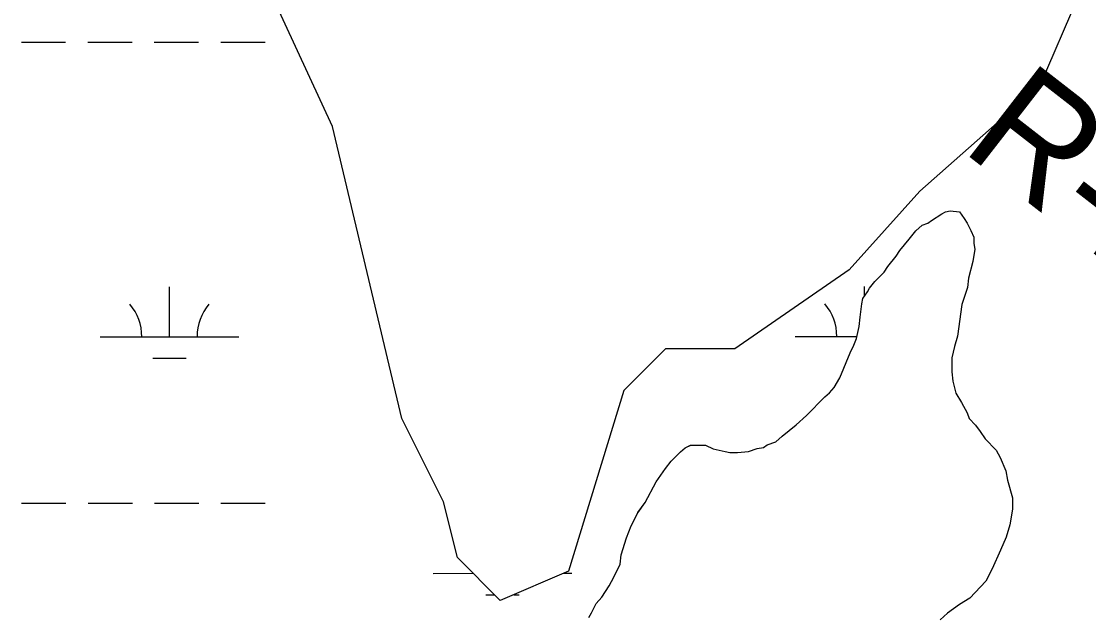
# Model space of a CAD drawing. Extents: x 3279314 to 3317160, y 734079 to 759431.
# Drawn here: x 3305413 to 3306184, y 742635 to 743066 of the extents above; entities that cross this region are included whole.
import ezdxf

# ---------------------------------------------------------------- set-up
doc = ezdxf.new("R2010")
doc.units = 0
for name, color, linetype in [('V-RIVR-RANG-IDEN', 7, 'Continuous'), ('V-SITE-VEGE', 7, 'Continuous'), ('V-TOPO-SHOR', 7, 'Continuous'), ('V-WETL-SWMP', 7, 'Continuous')]:
    doc.layers.add(name, color=color, linetype=linetype)

msp = doc.modelspace()

# ---------------------------------------------------------------- linework, layer by layer
at = {"layer": 'V-SITE-VEGE'}
msp.add_lwpolyline([(3305822.62, 742635.25), (3305824.63, 742638.63), (3305827.97, 742645.39), (3305832, 742650.14), (3305837.36, 742658.26), (3305840.71, 742664.35), (3305845.38, 742673.82), (3305846.02, 742680.58), (3305850.02, 742692.74), (3305853.35, 742701.53), (3305858.03, 742711), (3305863.39, 742718.45), (3305871.42, 742733.34), (3305878.12, 742742.82), (3305882.15, 742748.24), (3305888.86, 742755.02), (3305892.22, 742757.74), (3305896.26, 742759.78), (3305907.06, 742759.83), (3305912.47, 742757.16), (3305921.26, 742755.18), (3305924.63, 742754.52), (3305930.03, 742754.54), (3305938.13, 742755.26), (3305944.19, 742757.31), (3305948.91, 742758.01), (3305951.6, 742760.05), (3305957.67, 742762.1), (3305962.37, 742766.17), (3305972.46, 742774.32), (3305979.85, 742781.1), (3305993.28, 742794.66), (3305996.64, 742797.38), (3306000, 742801.45), (3306004.02, 742808.21), (3306011.35, 742826.47), (3306014.03, 742831.88), (3306016.03, 742836.62), (3306018.01, 742845.4), (3306018.65, 742852.15), (3306019.96, 742861.61), (3306020.61, 742865.66), (3306023.97, 742870.4), (3306025.3, 742873.11), (3306029.33, 742877.85), (3306036.04, 742884.63), (3306038.72, 742888.69), (3306044.76, 742896.15), (3306047.44, 742900.21), (3306054.15, 742908.34), (3306058.85, 742914.44), (3306063.55, 742918.51), (3306067.59, 742919.88), (3306070.28, 742921.92), (3306077.69, 742926.68), (3306080.38, 742928.04), (3306083.75, 742928.73), (3306090.5, 742928.09), (3306093.9, 742923.38), (3306095.94, 742920.01), (3306098.67, 742914.63), (3306100.71, 742909.91), (3306100.73, 742905.19), (3306101.43, 742901.14), (3306100.12, 742892.36), (3306096.81, 742880.2), (3306096.16, 742873.45), (3306092.17, 742861.28), (3306088.91, 742838.32), (3306086.92, 742830.88), (3306084.93, 742822.78), (3306084.98, 742812.65), (3306085.69, 742805.91), (3306087.76, 742797.14), (3306091.83, 742790.41), (3306095.92, 742783.01), (3306097.29, 742778.96), (3306102.04, 742774.26), (3306105.44, 742769.56), (3306108.83, 742764.18), (3306116.97, 742756.11), (3306119.7, 742750.73), (3306123.79, 742741.3), (3306125.17, 742734.56), (3306128.61, 742721.75), (3306128.65, 742713.65), (3306126.68, 742702.17), (3306124.02, 742693.38), (3306120.02, 742683.92), (3306114.01, 742670.39), (3306109.33, 742661.59), (3306097.91, 742649.39), (3306090.51, 742644.63), (3306081.77, 742638.51), (3306076.39, 742633.76)], dxfattribs=at)
at = {"layer": 'V-TOPO-SHOR'}
for p, q in [((3306077.69, 742926.68), (3306080.38, 742928.04)), ((3306077.69, 742926.68), (3306080.38, 742928.04)), ((3306080.38, 742928.04), (3306083.75, 742928.73)), ((3306080.38, 742928.04), (3306083.75, 742928.73)), ((3306083.75, 742928.73), (3306090.5, 742928.09)), ((3306083.75, 742928.73), (3306090.5, 742928.09)), ((3306090.5, 742928.09), (3306093.9, 742923.38)), ((3306090.5, 742928.09), (3306093.9, 742923.38)), ((3306063.55, 742918.51), (3306067.6, 742919.88)), ((3306063.55, 742918.51), (3306067.6, 742919.88)), ((3306067.6, 742919.88), (3306070.29, 742921.92)), ((3306067.6, 742919.88), (3306070.29, 742921.92)), ((3306070.29, 742921.92), (3306077.69, 742926.68)), ((3306070.29, 742921.92), (3306077.69, 742926.68)), ((3306093.9, 742923.38), (3306095.94, 742920.01)), ((3306093.9, 742923.38), (3306095.94, 742920.01)), ((3306095.94, 742920.01), (3306098.67, 742914.63)), ((3306095.94, 742920.01), (3306098.67, 742914.63)), ((3306054.15, 742908.34), (3306058.85, 742914.44)), ((3306054.15, 742908.34), (3306058.85, 742914.44)), ((3306058.85, 742914.44), (3306063.55, 742918.51)), ((3306058.85, 742914.44), (3306063.55, 742918.51)), ((3306098.67, 742914.63), (3306100.71, 742909.91)), ((3306098.67, 742914.63), (3306100.71, 742909.91)), ((3306047.44, 742900.21), (3306054.15, 742908.34)), ((3306047.44, 742900.21), (3306054.15, 742908.34)), ((3306100.71, 742909.91), (3306100.74, 742905.19)), ((3306100.71, 742909.91), (3306100.74, 742905.19)), ((3306100.74, 742905.19), (3306101.43, 742901.14)), ((3306100.74, 742905.19), (3306101.43, 742901.14)), ((3306044.76, 742896.15), (3306047.44, 742900.21)), ((3306044.76, 742896.15), (3306047.44, 742900.21)), ((3306101.43, 742901.14), (3306100.12, 742892.36)), ((3306101.43, 742901.14), (3306100.12, 742892.36)), ((3306038.73, 742888.7), (3306044.76, 742896.15)), ((3306038.73, 742888.7), (3306044.76, 742896.15)), ((3306100.12, 742892.36), (3306096.81, 742880.2)), ((3306100.12, 742892.36), (3306096.81, 742880.2)), ((3306029.33, 742877.85), (3306036.05, 742884.63)), ((3306029.33, 742877.85), (3306036.05, 742884.63)), ((3306036.05, 742884.63), (3306038.73, 742888.7)), ((3306036.05, 742884.63), (3306038.73, 742888.7)), ((3306025.3, 742873.11), (3306029.33, 742877.85)), ((3306025.3, 742873.11), (3306029.33, 742877.85)), ((3306096.17, 742873.45), (3306092.17, 742861.28)), ((3306096.17, 742873.45), (3306092.17, 742861.28)), ((3306096.81, 742880.2), (3306096.17, 742873.45)), ((3306096.81, 742880.2), (3306096.17, 742873.45)), ((3306020.61, 742865.66), (3306023.97, 742870.4)), ((3306020.61, 742865.66), (3306023.97, 742870.4)), ((3306023.97, 742870.4), (3306025.3, 742873.11)), ((3306023.97, 742870.4), (3306025.3, 742873.11)), ((3306018.65, 742852.15), (3306019.96, 742861.61)), ((3306018.65, 742852.15), (3306019.96, 742861.61)), ((3306019.96, 742861.61), (3306020.61, 742865.66)), ((3306019.96, 742861.61), (3306020.61, 742865.66)), ((3306092.17, 742861.28), (3306088.91, 742838.32)), ((3306092.17, 742861.28), (3306088.91, 742838.32)), ((3306018.01, 742845.4), (3306018.65, 742852.15)), ((3306018.01, 742845.4), (3306018.65, 742852.15)), ((3306016.03, 742836.62), (3306018.01, 742845.4)), ((3306016.03, 742836.62), (3306018.01, 742845.4)), ((3306014.03, 742831.89), (3306016.03, 742836.62)), ((3306014.03, 742831.89), (3306016.03, 742836.62)), ((3306088.91, 742838.32), (3306086.92, 742830.89)), ((3306088.91, 742838.32), (3306086.92, 742830.89)), ((3306011.35, 742826.47), (3306014.03, 742831.89)), ((3306011.35, 742826.47), (3306014.03, 742831.89)), ((3306086.92, 742830.89), (3306084.93, 742822.78)), ((3306086.92, 742830.89), (3306084.93, 742822.78)), ((3306004.02, 742808.22), (3306011.35, 742826.47)), ((3306004.02, 742808.22), (3306011.35, 742826.47)), ((3306084.93, 742822.78), (3306084.98, 742812.65)), ((3306084.93, 742822.78), (3306084.98, 742812.65)), ((3306084.98, 742812.65), (3306085.69, 742805.91)), ((3306084.98, 742812.65), (3306085.69, 742805.91)), ((3306000, 742801.45), (3306004.02, 742808.22)), ((3306000, 742801.45), (3306004.02, 742808.22)), ((3306085.69, 742805.91), (3306087.76, 742797.14)), ((3306085.69, 742805.91), (3306087.76, 742797.14)), ((3305993.28, 742794.67), (3305996.64, 742797.38)), ((3305993.28, 742794.67), (3305996.64, 742797.38)), ((3305996.64, 742797.38), (3306000, 742801.45)), ((3305996.64, 742797.38), (3306000, 742801.45)), ((3306087.76, 742797.14), (3306091.84, 742790.42)), ((3306087.76, 742797.14), (3306091.84, 742790.42)), ((3305979.85, 742781.1), (3305993.28, 742794.67)), ((3305979.85, 742781.1), (3305993.28, 742794.67)), ((3306091.84, 742790.42), (3306095.92, 742783.01)), ((3306091.84, 742790.42), (3306095.92, 742783.01)), ((3305972.46, 742774.32), (3305979.85, 742781.1)), ((3305972.46, 742774.32), (3305979.85, 742781.1)), ((3306095.92, 742783.01), (3306097.29, 742778.97)), ((3306095.92, 742783.01), (3306097.29, 742778.97)), ((3305962.37, 742766.17), (3305972.46, 742774.32)), ((3305962.37, 742766.17), (3305972.46, 742774.32)), ((3306097.29, 742778.97), (3306102.04, 742774.27)), ((3306097.29, 742778.97), (3306102.04, 742774.27)), ((3306102.04, 742774.27), (3306105.44, 742769.56)), ((3306102.04, 742774.27), (3306105.44, 742769.56)), ((3305957.67, 742762.1), (3305962.37, 742766.17)), ((3305957.67, 742762.1), (3305962.37, 742766.17)), ((3306105.44, 742769.56), (3306108.84, 742764.18)), ((3306105.44, 742769.56), (3306108.84, 742764.18)), ((3305892.23, 742757.74), (3305896.27, 742759.78)), ((3305892.23, 742757.74), (3305896.27, 742759.78)), ((3305896.27, 742759.78), (3305907.06, 742759.83)), ((3305896.27, 742759.78), (3305907.06, 742759.83)), ((3305907.06, 742759.83), (3305912.48, 742757.16)), ((3305907.06, 742759.83), (3305912.48, 742757.16)), ((3305944.2, 742757.31), (3305948.92, 742758.01)), ((3305944.2, 742757.31), (3305948.92, 742758.01)), ((3305948.92, 742758.01), (3305951.61, 742760.05)), ((3305948.92, 742758.01), (3305951.61, 742760.05)), ((3305951.61, 742760.05), (3305957.67, 742762.1)), ((3305951.61, 742760.05), (3305957.67, 742762.1)), ((3306108.84, 742764.18), (3306116.97, 742756.12)), ((3306108.84, 742764.18), (3306116.97, 742756.12)), ((3305882.15, 742748.24), (3305888.87, 742755.02)), ((3305882.15, 742748.24), (3305888.87, 742755.02)), ((3305888.87, 742755.02), (3305892.23, 742757.74)), ((3305888.87, 742755.02), (3305892.23, 742757.74)), ((3305912.48, 742757.16), (3305921.26, 742755.18)), ((3305912.48, 742757.16), (3305921.26, 742755.18)), ((3305921.26, 742755.18), (3305924.64, 742754.52)), ((3305921.26, 742755.18), (3305924.64, 742754.52)), ((3305924.64, 742754.52), (3305930.04, 742754.54)), ((3305924.64, 742754.52), (3305930.04, 742754.54)), ((3305930.04, 742754.54), (3305938.13, 742755.26)), ((3305930.04, 742754.54), (3305938.13, 742755.26)), ((3305938.13, 742755.26), (3305944.2, 742757.31)), ((3305938.13, 742755.26), (3305944.2, 742757.31)), ((3306116.97, 742756.12), (3306119.7, 742750.73)), ((3306116.97, 742756.12), (3306119.7, 742750.73)), ((3306119.7, 742750.73), (3306123.79, 742741.3)), ((3306119.7, 742750.73), (3306123.79, 742741.3)), ((3305871.42, 742733.34), (3305878.13, 742742.82)), ((3305871.42, 742733.34), (3305878.13, 742742.82)), ((3305878.13, 742742.82), (3305882.15, 742748.24)), ((3305878.13, 742742.82), (3305882.15, 742748.24)), ((3306123.79, 742741.3), (3306125.18, 742734.56)), ((3306123.79, 742741.3), (3306125.18, 742734.56)), ((3305863.39, 742718.46), (3305871.42, 742733.34)), ((3305863.39, 742718.46), (3305871.42, 742733.34)), ((3306125.18, 742734.56), (3306128.61, 742721.75)), ((3306125.18, 742734.56), (3306128.61, 742721.75)), ((3306128.61, 742721.75), (3306128.65, 742713.65)), ((3306128.61, 742721.75), (3306128.65, 742713.65)), ((3305858.03, 742711.01), (3305863.39, 742718.46)), ((3305858.03, 742711.01), (3305863.39, 742718.46)), ((3306128.65, 742713.65), (3306126.68, 742702.17)), ((3306128.65, 742713.65), (3306126.68, 742702.17)), ((3305853.35, 742701.54), (3305858.03, 742711.01)), ((3305853.35, 742701.54), (3305858.03, 742711.01)), ((3305850.02, 742692.75), (3305853.35, 742701.54)), ((3305850.02, 742692.75), (3305853.35, 742701.54)), ((3306126.68, 742702.17), (3306124.02, 742693.38)), ((3306126.68, 742702.17), (3306124.02, 742693.38)), ((3305846.03, 742680.58), (3305850.02, 742692.75)), ((3305846.03, 742680.58), (3305850.02, 742692.75)), ((3306124.02, 742693.38), (3306120.02, 742683.92)), ((3306124.02, 742693.38), (3306120.02, 742683.92)), ((3306120.02, 742683.92), (3306114.01, 742670.39)), ((3306120.02, 742683.92), (3306114.01, 742670.39)), ((3305840.71, 742664.36), (3305845.39, 742673.83)), ((3305840.71, 742664.36), (3305845.39, 742673.83)), ((3305845.39, 742673.83), (3305846.03, 742680.58)), ((3305845.39, 742673.83), (3305846.03, 742680.58)), ((3306114.01, 742670.39), (3306109.33, 742661.59)), ((3306114.01, 742670.39), (3306109.33, 742661.59)), ((3305832, 742650.14), (3305837.36, 742658.26)), ((3305832, 742650.14), (3305837.36, 742658.26)), ((3305837.36, 742658.26), (3305840.71, 742664.36)), ((3305837.36, 742658.26), (3305840.71, 742664.36)), ((3306109.33, 742661.59), (3306097.91, 742649.39)), ((3306109.33, 742661.59), (3306097.91, 742649.39)), ((3305827.98, 742645.4), (3305832, 742650.14)), ((3305827.98, 742645.4), (3305832, 742650.14)), ((3305824.63, 742638.63), (3305827.98, 742645.4)), ((3305824.63, 742638.63), (3305827.98, 742645.4)), ((3306090.51, 742644.63), (3306081.77, 742638.51)), ((3306090.51, 742644.63), (3306081.77, 742638.51)), ((3306097.91, 742649.39), (3306090.51, 742644.63)), ((3306097.91, 742649.39), (3306090.51, 742644.63)), ((3305822.62, 742635.25), (3305824.63, 742638.63)), ((3305822.62, 742635.25), (3305824.63, 742638.63)), ((3306081.77, 742638.51), (3306076.39, 742633.76)), ((3306081.77, 742638.51), (3306076.39, 742633.76))]:
    msp.add_line(p, q, dxfattribs=at)
at = {"layer": 'V-WETL-SWMP'}
for p, q in [((3305637.63, 742989.61), (3305577.5, 743119.98)), ((3305637.63, 742989.61), (3305577.5, 743119.98)), ((3306178.74, 743089.9), (3306148.68, 743019.7)), ((3306178.74, 743089.9), (3306148.68, 743019.7)), ((3305412.9, 743050.49), (3305444.9, 743050.51)), ((3305460.9, 743050.51), (3305492.9, 743050.53)), ((3305508.9, 743050.54), (3305540.9, 743050.55)), ((3305556.9, 743050.56), (3305588.9, 743050.58)), ((3306148.68, 743019.7), (3306061.67, 742942.96)), ((3306148.68, 743019.7), (3306061.67, 742942.96)), ((3305687.73, 742779.01), (3305637.63, 742989.61)), ((3305687.73, 742779.01), (3305637.63, 742989.61)), ((3306061.67, 742942.96), (3306010.84, 742886.23)), ((3306061.67, 742942.96), (3306010.84, 742886.23)), ((3306077.69, 742926.68), (3306080.38, 742928.04)), ((3306077.69, 742926.68), (3306080.38, 742928.04)), ((3306080.38, 742928.04), (3306083.75, 742928.73)), ((3306080.38, 742928.04), (3306083.75, 742928.73)), ((3306083.75, 742928.73), (3306090.5, 742928.09)), ((3306083.75, 742928.73), (3306090.5, 742928.09)), ((3306090.5, 742928.09), (3306093.9, 742923.38)), ((3306090.5, 742928.09), (3306093.9, 742923.38)), ((3306063.55, 742918.51), (3306067.6, 742919.88)), ((3306063.55, 742918.51), (3306067.6, 742919.88)), ((3306067.6, 742919.88), (3306070.29, 742921.92)), ((3306067.6, 742919.88), (3306070.29, 742921.92)), ((3306070.29, 742921.92), (3306077.69, 742926.68)), ((3306070.29, 742921.92), (3306077.69, 742926.68)), ((3306093.9, 742923.38), (3306095.94, 742920.01)), ((3306093.9, 742923.38), (3306095.94, 742920.01)), ((3306095.94, 742920.01), (3306098.67, 742914.63)), ((3306095.94, 742920.01), (3306098.67, 742914.63)), ((3306054.15, 742908.34), (3306058.85, 742914.44)), ((3306054.15, 742908.34), (3306058.85, 742914.44)), ((3306058.85, 742914.44), (3306063.55, 742918.51)), ((3306058.85, 742914.44), (3306063.55, 742918.51)), ((3306098.67, 742914.63), (3306100.71, 742909.91)), ((3306098.67, 742914.63), (3306100.71, 742909.91)), ((3306047.44, 742900.21), (3306054.15, 742908.34)), ((3306047.44, 742900.21), (3306054.15, 742908.34)), ((3306100.71, 742909.91), (3306100.74, 742905.19)), ((3306100.71, 742909.91), (3306100.74, 742905.19)), ((3306100.74, 742905.19), (3306101.43, 742901.14)), ((3306100.74, 742905.19), (3306101.43, 742901.14)), ((3306044.76, 742896.15), (3306047.44, 742900.21)), ((3306044.76, 742896.15), (3306047.44, 742900.21)), ((3306101.43, 742901.14), (3306100.12, 742892.36)), ((3306101.43, 742901.14), (3306100.12, 742892.36)), ((3306038.73, 742888.7), (3306044.76, 742896.15)), ((3306038.73, 742888.7), (3306044.76, 742896.15)), ((3306100.12, 742892.36), (3306096.81, 742880.2)), ((3306100.12, 742892.36), (3306096.81, 742880.2)), ((3306010.84, 742886.23), (3305928.22, 742829.15)), ((3306010.84, 742886.23), (3305928.22, 742829.15)), ((3306029.33, 742877.85), (3306036.05, 742884.63)), ((3306029.33, 742877.85), (3306036.05, 742884.63)), ((3306036.05, 742884.63), (3306038.73, 742888.7)), ((3306036.05, 742884.63), (3306038.73, 742888.7)), ((3305519.85, 742837.94), (3305519.84, 742873.94)), ((3306021.75, 742867.26), (3306021.74, 742874.2)), ((3306025.3, 742873.11), (3306029.33, 742877.85)), ((3306025.3, 742873.11), (3306029.33, 742877.85)), ((3306096.17, 742873.45), (3306092.17, 742861.28)), ((3306096.17, 742873.45), (3306092.17, 742861.28)), ((3306096.81, 742880.2), (3306096.17, 742873.45)), ((3306096.81, 742880.2), (3306096.17, 742873.45)), ((3306020.61, 742865.66), (3306023.97, 742870.4)), ((3306020.61, 742865.66), (3306023.97, 742870.4)), ((3306023.97, 742870.4), (3306025.3, 742873.11)), ((3306023.97, 742870.4), (3306025.3, 742873.11)), ((3306018.65, 742852.15), (3306019.96, 742861.61)), ((3306018.65, 742852.15), (3306019.96, 742861.61)), ((3306019.96, 742861.61), (3306020.61, 742865.66)), ((3306019.96, 742861.61), (3306020.61, 742865.66)), ((3306092.17, 742861.28), (3306088.91, 742838.32)), ((3306092.17, 742861.28), (3306088.91, 742838.32)), ((3306018.01, 742845.4), (3306018.65, 742852.15)), ((3306018.01, 742845.4), (3306018.65, 742852.15)), ((3306016.03, 742836.62), (3306018.01, 742845.4)), ((3306016.03, 742836.62), (3306018.01, 742845.4)), ((3305469.85, 742837.91), (3305569.85, 742837.97)), ((3305971.76, 742838.17), (3306016.38, 742838.19)), ((3306014.03, 742831.89), (3306016.03, 742836.62)), ((3306014.03, 742831.89), (3306016.03, 742836.62)), ((3306088.91, 742838.32), (3306086.92, 742830.89)), ((3306088.91, 742838.32), (3306086.92, 742830.89)), ((3305878.12, 742829.15), (3305848.06, 742799.07)), ((3305878.12, 742829.15), (3305848.06, 742799.07)), ((3305928.22, 742829.15), (3305878.12, 742829.15)), ((3305928.22, 742829.15), (3305878.12, 742829.15)), ((3306011.35, 742826.47), (3306014.03, 742831.89)), ((3306011.35, 742826.47), (3306014.03, 742831.89)), ((3306086.92, 742830.89), (3306084.93, 742822.78)), ((3306086.92, 742830.89), (3306084.93, 742822.78)), ((3305507.86, 742822.5), (3305531.86, 742822.51)), ((3306004.02, 742808.22), (3306011.35, 742826.47)), ((3306004.02, 742808.22), (3306011.35, 742826.47)), ((3306009.77, 742822.76), (3306009.86, 742822.76)), ((3306084.93, 742822.78), (3306084.98, 742812.65)), ((3306084.93, 742822.78), (3306084.98, 742812.65)), ((3306084.98, 742812.65), (3306085.69, 742805.91)), ((3306084.98, 742812.65), (3306085.69, 742805.91)), ((3306000, 742801.45), (3306004.02, 742808.22)), ((3306000, 742801.45), (3306004.02, 742808.22)), ((3306085.69, 742805.91), (3306087.76, 742797.14)), ((3306085.69, 742805.91), (3306087.76, 742797.14)), ((3305848.06, 742799.07), (3305807.98, 742668.7)), ((3305848.06, 742799.07), (3305807.98, 742668.7)), ((3305993.28, 742794.67), (3305996.64, 742797.38)), ((3305993.28, 742794.67), (3305996.64, 742797.38)), ((3305996.64, 742797.38), (3306000, 742801.45)), ((3305996.64, 742797.38), (3306000, 742801.45)), ((3306087.76, 742797.14), (3306091.84, 742790.42)), ((3306087.76, 742797.14), (3306091.84, 742790.42)), ((3305979.85, 742781.1), (3305993.28, 742794.67)), ((3305979.85, 742781.1), (3305993.28, 742794.67)), ((3306091.84, 742790.42), (3306095.92, 742783.01)), ((3306091.84, 742790.42), (3306095.92, 742783.01)), ((3305972.46, 742774.32), (3305979.85, 742781.1)), ((3305972.46, 742774.32), (3305979.85, 742781.1)), ((3306095.92, 742783.01), (3306097.29, 742778.97)), ((3306095.92, 742783.01), (3306097.29, 742778.97)), ((3305717.79, 742718.84), (3305687.73, 742779.01)), ((3305717.79, 742718.84), (3305687.73, 742779.01)), ((3305962.37, 742766.17), (3305972.46, 742774.32)), ((3305962.37, 742766.17), (3305972.46, 742774.32)), ((3306097.29, 742778.97), (3306102.04, 742774.27)), ((3306097.29, 742778.97), (3306102.04, 742774.27)), ((3306102.04, 742774.27), (3306105.44, 742769.56)), ((3306102.04, 742774.27), (3306105.44, 742769.56)), ((3305957.67, 742762.1), (3305962.37, 742766.17)), ((3305957.67, 742762.1), (3305962.37, 742766.17)), ((3306105.44, 742769.56), (3306108.84, 742764.18)), ((3306105.44, 742769.56), (3306108.84, 742764.18)), ((3305892.23, 742757.74), (3305896.27, 742759.78)), ((3305892.23, 742757.74), (3305896.27, 742759.78)), ((3305896.27, 742759.78), (3305907.06, 742759.83)), ((3305896.27, 742759.78), (3305907.06, 742759.83)), ((3305907.06, 742759.83), (3305912.48, 742757.16)), ((3305907.06, 742759.83), (3305912.48, 742757.16)), ((3305944.2, 742757.31), (3305948.92, 742758.01)), ((3305944.2, 742757.31), (3305948.92, 742758.01)), ((3305948.92, 742758.01), (3305951.61, 742760.05)), ((3305948.92, 742758.01), (3305951.61, 742760.05)), ((3305951.61, 742760.05), (3305957.67, 742762.1)), ((3305951.61, 742760.05), (3305957.67, 742762.1)), ((3306108.84, 742764.18), (3306116.97, 742756.12)), ((3306108.84, 742764.18), (3306116.97, 742756.12)), ((3305882.15, 742748.24), (3305888.87, 742755.02)), ((3305882.15, 742748.24), (3305888.87, 742755.02)), ((3305888.87, 742755.02), (3305892.23, 742757.74)), ((3305888.87, 742755.02), (3305892.23, 742757.74)), ((3305912.48, 742757.16), (3305921.26, 742755.18)), ((3305912.48, 742757.16), (3305921.26, 742755.18)), ((3305921.26, 742755.18), (3305924.64, 742754.52)), ((3305921.26, 742755.18), (3305924.64, 742754.52)), ((3305924.64, 742754.52), (3305930.04, 742754.54)), ((3305924.64, 742754.52), (3305930.04, 742754.54)), ((3305930.04, 742754.54), (3305938.13, 742755.26)), ((3305930.04, 742754.54), (3305938.13, 742755.26)), ((3305938.13, 742755.26), (3305944.2, 742757.31)), ((3305938.13, 742755.26), (3305944.2, 742757.31)), ((3306116.97, 742756.12), (3306119.7, 742750.73)), ((3306116.97, 742756.12), (3306119.7, 742750.73)), ((3306119.7, 742750.73), (3306123.79, 742741.3)), ((3306119.7, 742750.73), (3306123.79, 742741.3)), ((3305871.42, 742733.34), (3305878.13, 742742.82)), ((3305871.42, 742733.34), (3305878.13, 742742.82)), ((3305878.13, 742742.82), (3305882.15, 742748.24)), ((3305878.13, 742742.82), (3305882.15, 742748.24)), ((3306123.79, 742741.3), (3306125.18, 742734.56)), ((3306123.79, 742741.3), (3306125.18, 742734.56)), ((3305863.39, 742718.46), (3305871.42, 742733.34)), ((3305863.39, 742718.46), (3305871.42, 742733.34)), ((3306125.18, 742734.56), (3306128.61, 742721.75)), ((3306125.18, 742734.56), (3306128.61, 742721.75)), ((3306128.61, 742721.75), (3306128.65, 742713.65)), ((3306128.61, 742721.75), (3306128.65, 742713.65)), ((3305413.07, 742717.81), (3305445.07, 742717.83)), ((3305461.07, 742717.84), (3305493.07, 742717.86)), ((3305509.07, 742717.86), (3305541.07, 742717.88)), ((3305557.07, 742717.89), (3305589.07, 742717.9)), ((3305727.81, 742678.72), (3305717.79, 742718.84)), ((3305727.81, 742678.72), (3305717.79, 742718.84)), ((3305858.03, 742711.01), (3305863.39, 742718.46)), ((3305858.03, 742711.01), (3305863.39, 742718.46)), ((3306128.65, 742713.65), (3306126.68, 742702.17)), ((3306128.65, 742713.65), (3306126.68, 742702.17)), ((3305853.35, 742701.54), (3305858.03, 742711.01)), ((3305853.35, 742701.54), (3305858.03, 742711.01)), ((3305850.02, 742692.75), (3305853.35, 742701.54)), ((3305850.02, 742692.75), (3305853.35, 742701.54)), ((3306126.68, 742702.17), (3306124.02, 742693.38)), ((3306126.68, 742702.17), (3306124.02, 742693.38)), ((3305846.03, 742680.58), (3305850.02, 742692.75)), ((3305846.03, 742680.58), (3305850.02, 742692.75)), ((3306124.02, 742693.38), (3306120.02, 742683.92)), ((3306124.02, 742693.38), (3306120.02, 742683.92)), ((3306120.02, 742683.92), (3306114.01, 742670.39)), ((3306120.02, 742683.92), (3306114.01, 742670.39)), ((3305758.67, 742647.61), (3305727.81, 742678.72)), ((3305758.67, 742647.61), (3305727.81, 742678.72)), ((3305840.71, 742664.36), (3305845.39, 742673.83)), ((3305840.71, 742664.36), (3305845.39, 742673.83)), ((3305845.39, 742673.83), (3305846.03, 742680.58)), ((3305845.39, 742673.83), (3305846.03, 742680.58)), ((3305710.41, 742667.22), (3305739.2, 742667.24)), ((3305807.98, 742668.7), (3305758.67, 742647.61)), ((3305807.98, 742668.7), (3305758.67, 742647.61)), ((3305804.65, 742667.27), (3305810.41, 742667.27)), ((3306114.01, 742670.39), (3306109.33, 742661.59)), ((3306114.01, 742670.39), (3306109.33, 742661.59)), ((3305832, 742650.14), (3305837.36, 742658.26)), ((3305832, 742650.14), (3305837.36, 742658.26)), ((3305837.36, 742658.26), (3305840.71, 742664.36)), ((3305837.36, 742658.26), (3305840.71, 742664.36)), ((3306109.33, 742661.59), (3306097.91, 742649.39)), ((3306109.33, 742661.59), (3306097.91, 742649.39)), ((3305748.42, 742651.81), (3305754.5, 742651.82)), ((3305768.53, 742651.82), (3305772.42, 742651.82)), ((3305827.98, 742645.4), (3305832, 742650.14)), ((3305827.98, 742645.4), (3305832, 742650.14)), ((3305824.63, 742638.63), (3305827.98, 742645.4)), ((3305824.63, 742638.63), (3305827.98, 742645.4)), ((3306090.51, 742644.63), (3306081.77, 742638.51)), ((3306090.51, 742644.63), (3306081.77, 742638.51)), ((3306097.91, 742649.39), (3306090.51, 742644.63)), ((3306097.91, 742649.39), (3306090.51, 742644.63)), ((3305822.62, 742635.25), (3305824.63, 742638.63)), ((3305822.62, 742635.25), (3305824.63, 742638.63)), ((3306081.77, 742638.51), (3306076.39, 742633.76)), ((3306081.77, 742638.51), (3306076.39, 742633.76))]:
    msp.add_line(p, q, dxfattribs=at)
for centre, start, end in [((3305464.61, 742838.39), 359.25735, 40.801), ((3305575.1, 742838.44), 139.25734, 180.801), ((3305966.52, 742838.64), 359.25735, 40.801)]:
    msp.add_arc(centre, 35.25, start, end, dxfattribs=at)

# ---------------------------------------------------------------- texts
at = {"layer": 'V-RIVR-RANG-IDEN'}
msp.add_text('R-242.4', height=83, rotation=322.14777, dxfattribs=at).set_placement((3306090.47, 742973.32))

doc.saveas('drawing.dxf')
